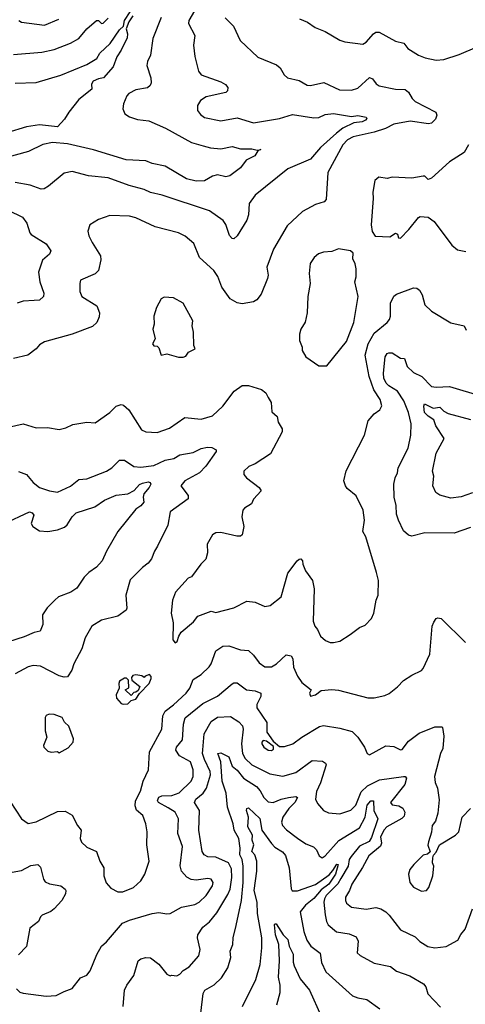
# Model space of a CAD drawing. Extents: x 1246230 to 1426786, y 660032 to 763141.
# Tile 516 of 566: x 1360683 to 1363413, y 733489 to 739521. Entities that reach past the tile are written whole.
import ezdxf

# ---------------------------------------------------------------- set-up
doc = ezdxf.new("R2010")
doc.units = 0

msp = doc.modelspace()

# ---------------------------------------------------------------- linework, layer by layer
at = {"layer": '0CON10XD'}
for points in [[(1361753.5, 739575), (1361719.4, 739515), (1361716.8, 739496.8), (1361756.9, 739425), (1361747.1, 739365), (1361755.6, 739295.6), (1361778, 739205), (1361795, 739183.1), (1361915, 739140), (1361944.5, 739124.5), (1361957.1, 739105), (1361955.7, 739085), (1361945.9, 739074.1), (1361825, 739049.2), (1361790.8, 739025), (1361772, 738995), (1361772, 738965), (1361790.3, 738940.3), (1361815, 738922), (1361915, 738901.1), (1362015, 738920.6), (1362115, 738889.6), (1362275, 738914.6), (1362355, 738940.4), (1362485, 738919.1), (1362515, 738922.7), (1362555, 738940.9), (1362605, 738946.8), (1362715, 738928.2), (1362755, 738934.3), (1362805, 738923.8), (1362809.4, 738915), (1362801.4, 738905), (1362780, 738895), (1362730.3, 738889.7), (1362662.7, 738857.3), (1362624.4, 738825.6), (1362525, 738737.8), (1362465, 738667.3), (1362325, 738608.1), (1362125.6, 738445), (1362089.4, 738395), (1362084.4, 738325), (1362075, 738293.3), (1362015, 738196), (1361995, 738178), (1361985, 738180), (1361968, 738198), (1361945.3, 738265.3), (1361930.2, 738290.2), (1361845, 738350), (1361555, 738446.8), (1361485, 738462.2), (1361445, 738481.5), (1361354.2, 738505), (1361225, 738552.5), (1361105, 738564.2), (1361005, 738591.9), (1360955, 738580.8), (1360859.8, 738500.2), (1360832.5, 738485), (1360815, 738483.1), (1360747.6, 738507.6), (1360655, 738524.4)], [(1360655, 739132.9), (1360785, 739136.2), (1360935, 739181.8), (1361095, 739246.7), (1361155, 739282.2), (1361173.7, 739316.3), (1361238.3, 739375), (1361295, 739458.2), (1361318.1, 739481.9), (1361325, 739516.2), (1361360.3, 739569.8)], [(1361550.5, 739535), (1361498.2, 739405), (1361485.4, 739304.6), (1361465.6, 739265), (1361460.9, 739240.9), (1361486.9, 739165), (1361488.8, 739135), (1361483.2, 739116.8), (1361466.9, 739103.1), (1361395, 739091.9), (1361350.9, 739069.1), (1361339.2, 739055), (1361319.4, 739005), (1361314.4, 738975), (1361326.9, 738945), (1361355.8, 738925), (1361405, 738909.6), (1361475, 738900.8), (1361576.1, 738856.1), (1361735, 738768.7), (1361808, 738748), (1361851.2, 738735), (1361915, 738730), (1361985, 738744.5), (1362035, 738730.5), (1362105, 738730), (1362138.3, 738721.7), (1362160, 738725), (1362141.7, 738718.3), (1362122.6, 738687.4), (1362070.7, 738659.3), (1362035, 738612.9), (1361971.2, 738565), (1361945, 738558.5), (1361895, 738571.4), (1361865, 738561.9), (1361815, 738534.2), (1361765, 738530.8), (1361705, 738545.7), (1361575, 738622.7), (1361495, 738639.5), (1361455, 738656.8), (1361335, 738661.6), (1361135, 738724.2), (1360975, 738760.7), (1360885, 738768), (1360824.7, 738755.3), (1360737, 738713), (1360548.3, 738661.7)], [(1361375.4, 739545), (1361351.5, 739508.5), (1361335.6, 739465), (1361343.1, 739435), (1361340.7, 739409.3), (1361305.6, 739335), (1361277.6, 739292.4), (1361255, 739233.1), (1361197.1, 739165), (1361165, 739159.5), (1361133.4, 739145), (1361122.5, 739125), (1361124.6, 739095), (1361045, 739032.3), (1360983.3, 738955), (1360958.5, 738911.5), (1360915, 738865.3), (1360805, 738877.6), (1360725.3, 738864.7), (1360605, 738826.8)], [(1361941.5, 739531.5), (1361992, 739482), (1362034.4, 739394.4), (1362141.7, 739291.7), (1362256.2, 739245), (1362278, 739225), (1362302.7, 739182.7), (1362324.1, 739164.1), (1362395, 739147.5), (1362445, 739120), (1362465, 739118), (1362546.6, 739136.6), (1362641.4, 739091.4), (1362715, 739090), (1362755, 739100.6), (1362825, 739167.5), (1362845, 739158), (1362867.4, 739127.4), (1362885.4, 739115.4), (1362985, 739095.5), (1363045, 739094.2), (1363065, 739076), (1363087.3, 739037.3), (1363105, 739019.5), (1363231.2, 738955), (1363239.2, 738935), (1363229.1, 738910.9), (1363205, 738886.2), (1363187, 738883), (1363075, 738900), (1362975, 738881.5), (1362924, 738855), (1362855, 738831.6), (1362725, 738803.7), (1362690.8, 738785), (1362663.5, 738755), (1362571.1, 738585), (1362561.2, 738418.8), (1362547.5, 738405), (1362495, 738388), (1362414.5, 738345.5), (1362322.4, 738257.6), (1362238.2, 738115), (1362197.8, 738005), (1362205.7, 737955), (1362202, 737935), (1362161.3, 737838.7), (1362135.6, 737804.4), (1362115, 737792.5), (1362045, 737780), (1362015, 737786), (1361971.7, 737811.7), (1361921.7, 737881.7), (1361897.5, 737947.5), (1361873.1, 737985), (1361784.6, 738064.6), (1361748.9, 738148.9), (1361696, 738195), (1361655.4, 738215.4), (1361512.3, 738252.3), (1361395, 738306.7), (1361355, 738316.5), (1361235, 738320.6), (1361165, 738296), (1361113.3, 738265), (1361101.2, 738225), (1361106.1, 738196.1), (1361126.2, 738155), (1361178, 738075), (1361180.7, 738049.3), (1361166, 737985), (1361145.6, 737964.4), (1361055, 737925.8), (1361050.8, 737905), (1361052, 737855), (1361063.8, 737825), (1361155, 737768.8), (1361171.4, 737725), (1361170.3, 737699.7), (1361155, 737666.2), (1361129.7, 737640.3), (1361005.4, 737594.6), (1360835, 737547.5), (1360805, 737528.8), (1360785, 737504), (1360733.3, 737465), (1360644.2, 737445.8)], [(1360645, 739306.7), (1360818.6, 739321.4), (1360895, 739338.8), (1360995, 739376.2), (1361045, 739405.6), (1361093.8, 739465), (1361153.3, 739515), (1361165, 739516), (1361185, 739497.5), (1361195, 739500), (1361225, 739530)], [(1360678.8, 739515), (1360693.3, 739505), (1360835, 739486.7), (1360923.8, 739525)], [(1362396.6, 739526.6), (1362445.5, 739505.5), (1362492.6, 739472.6), (1362555, 739449.2), (1362645, 739395.8), (1362675, 739385.8), (1362785, 739371.4), (1362805, 739382.5), (1362850, 739435), (1362865, 739444.2), (1362885, 739444.3), (1362985, 739390), (1363036.1, 739376.1), (1363060, 739345), (1363125, 739304.2), (1363167.4, 739287.4), (1363233.6, 739273.6), (1363282.1, 739277.9), (1363375, 739307.5), (1363485, 739353.8)], [(1363432, 738755), (1363405, 738706.7), (1363315, 738650), (1363205, 738550), (1363185, 738542.5), (1363165, 738562.5), (1363155, 738563.3), (1363085, 738550.8), (1362965, 738556), (1362935, 738548.8), (1362883.6, 738556.4), (1362857.5, 738535), (1362846.2, 738465), (1362848.8, 738425), (1362836.7, 738265), (1362843, 738223), (1362860, 738195), (1362949.5, 738190.5), (1362985, 738212.5), (1362997, 738207), (1363003.6, 738183.6), (1363015, 738183.3), (1363067.5, 738235), (1363125, 738310), (1363136.1, 738316.1), (1363185, 738311.2), (1363222, 738285), (1363329.5, 738139.5), (1363365, 738110), (1363415, 738100)], [(1360613.1, 738353.1), (1360700.8, 738310.8), (1360726.7, 738275), (1360745.7, 738215.7), (1360754.2, 738205), (1360845, 738147.7), (1360873.5, 738105), (1360865.4, 738084.6), (1360823, 738047), (1360798, 737975), (1360805.6, 737915), (1360830.9, 737845), (1360829.2, 737825), (1360805, 737801.8), (1360770.8, 737800.8), (1360705, 737797.3), (1360668, 737785)], [(1362515, 737400), (1362565, 737400.6), (1362685, 737550), (1362730, 737665), (1362757.1, 737825), (1362736.2, 737915), (1362743.3, 737945), (1362743.3, 737995), (1362738.8, 738025), (1362723.8, 738055), (1362725, 738090), (1362710, 738105), (1362635, 738118), (1362595, 738100), (1362545, 738095.8), (1362514.4, 738085.6), (1362486.2, 738065), (1362462.1, 738027.9), (1362455.7, 737965), (1362462.2, 737905), (1362448.1, 737825), (1362443.1, 737725), (1362431.3, 737668.7), (1362404.3, 737625), (1362398, 737595), (1362398, 737555), (1362413.3, 737515), (1362413.8, 737495), (1362435, 737456.2), (1362515, 737400)], [(1360704.6, 737045.4), (1360785, 737021.4), (1360852.7, 737022.7), (1360925, 737010), (1360965, 737020.8), (1361008.3, 737041.7), (1361095, 737054.4), (1361145, 737051.4), (1361235, 737114.3), (1361275, 737152.5), (1361305, 737162.9), (1361318.7, 737158.7), (1361351.1, 737131.1), (1361428.6, 737008.6), (1361455, 736996.5), (1361525, 736991.9), (1361600.8, 737019.2), (1361695, 737084.5), (1361795, 737074.5), (1361865, 737094.4), (1361927.8, 737152.2), (1361996, 737245), (1362045, 737279.2), (1362085, 737280), (1362163.3, 737255), (1362190, 737235), (1362205.5, 737205.5), (1362222.5, 737175), (1362228.3, 737118.3), (1362260.7, 737090.7), (1362266.2, 737055), (1362290.8, 737015), (1362290.8, 736995), (1362219.2, 736860.8), (1362125, 736799.2), (1362085.9, 736784.1), (1362056.7, 736755), (1362056.7, 736735), (1362072, 736715), (1362150, 736655), (1362162.5, 736635), (1362115.9, 736584.1), (1362103.8, 736555), (1362060.9, 736529.1), (1362050, 736515), (1362044.2, 736475), (1362055.5, 736415), (1362046, 736365), (1362035, 736356.7), (1362013.9, 736356.1), (1361915, 736380), (1361885, 736377.5), (1361863.8, 736365), (1361831.7, 736308.3), (1361834.4, 736255), (1361824, 736215), (1361792, 736185), (1361735, 736106.7), (1361715, 736100), (1361637.1, 736012.9), (1361620, 735965), (1361611.4, 735885), (1361624, 735825), (1361621.7, 735721.7), (1361635, 735702.5), (1361648.3, 735711.7), (1361657.5, 735745), (1361672.3, 735767.7), (1361747.6, 735832.4), (1361775, 735866.2), (1361856.7, 735896.7), (1361885, 735890), (1361995, 735916.9), (1362075, 735958), (1362125, 735951.4), (1362185, 735926.2), (1362217.3, 735932.7), (1362283.8, 735985), (1362325, 736130), (1362383.3, 736205), (1362395, 736216.7), (1362405, 736217.5), (1362416.4, 736206.4), (1362416.7, 736185), (1362433.8, 736145), (1362477.5, 736085), (1362487.1, 736035), (1362480, 735835), (1362490.8, 735805), (1362507.5, 735785), (1362526.2, 735745), (1362557.3, 735717.3), (1362585, 735706.2), (1362605, 735706), (1362645, 735714), (1362706.7, 735755), (1362765, 735796.2), (1362798.8, 735811.2), (1362837.3, 735852.7), (1362853.3, 735885), (1362866.7, 735965), (1362878.8, 735995), (1362880, 736085), (1362868.8, 736135), (1362803.2, 736353.2), (1362786, 736385), (1362795.6, 736455), (1362786.2, 736516.2), (1362745, 736604), (1362689.7, 736649.7), (1362678, 736665), (1362668.8, 736695), (1362682.1, 736757.9), (1362794.2, 736975), (1362817.3, 737062.7), (1362855, 737106.2), (1362888.7, 737131.3), (1362901.9, 737155), (1362890.6, 737195), (1362852.8, 737252.8), (1362824.3, 737335), (1362799, 737465), (1362816.7, 737535), (1362855, 737600.4), (1362933.5, 737665), (1362947.5, 737685), (1362953.5, 737705), (1362955.4, 737784.6), (1362975, 737826.2), (1362991.3, 737838.7), (1363095, 737877.5), (1363115.8, 737875.8), (1363133, 737863), (1363147.5, 737835), (1363165, 737773.3), (1363205, 737736), (1363325, 737664), (1363406, 737646), (1363417.8, 737617.8)], [(1361685, 737452.5), (1361700, 737460), (1361717, 737483), (1361757.5, 737505), (1361750, 737525), (1361747.3, 737607.3), (1361738.8, 737645), (1361743.3, 737675), (1361685, 737783.3), (1361625, 737816), (1361568.3, 737821.7), (1361550, 737810), (1361522, 737758), (1361503.8, 737705), (1361506.1, 737656.1), (1361498.8, 737625), (1361512.5, 737565), (1361497.5, 737535), (1361505, 737522.5), (1361525, 737520), (1361535, 737510), (1361550, 737465), (1361585, 737473.3), (1361655, 737452.5), (1361685, 737452.5)], [(1363445, 736409.2), (1363345, 736374.4), (1363165, 736376.9), (1363085, 736355.8), (1363065, 736362), (1363035, 736388.8), (1363002.9, 736455), (1362991.7, 736491.7), (1362989.4, 736545), (1362976.7, 736595), (1362975.5, 736674.5), (1362982.5, 736715), (1362997.5, 736745), (1363000.8, 736775), (1363063.6, 736895), (1363080, 736975), (1363080.9, 737045), (1363064.8, 737115), (1363035.7, 737185), (1362998.2, 737245), (1362945, 737278.1), (1362928.8, 737295), (1362914.5, 737325), (1362911.7, 737355), (1362921.9, 737455), (1362934.5, 737475.5), (1362945, 737480.8), (1362965, 737479.2), (1363015, 737448), (1363040, 737445), (1363056.5, 737396.5), (1363095, 737360), (1363146, 737335), (1363205, 737273.6), (1363235, 737268.8), (1363315, 737274.6), (1363513.9, 737213.9)], [(1363457.4, 736622.6), (1363386.7, 736596.7), (1363325, 736589.2), (1363257.1, 736607.1), (1363232.5, 736625), (1363214.6, 736664.6), (1363220, 736725), (1363212, 736755), (1363234.2, 736865), (1363284, 736955), (1363231.9, 737031.9), (1363220.1, 737070.1), (1363185, 737091.4), (1363162.6, 737115), (1363157.8, 737152.2), (1363162.7, 737167.3), (1363215, 737140), (1363256.6, 737146.6), (1363282.1, 737122.1), (1363308.3, 737108.3), (1363445, 737071.2)], [(1360615, 737025.4), (1360704.6, 737045.4)], [(1361665, 736854.5), (1361745, 736869.2), (1361795, 736894.5), (1361833, 736903), (1361859.7, 736899.7), (1361887.5, 736885), (1361886.7, 736875), (1361823.5, 736785), (1361785.3, 736744.7), (1361695, 736695.5), (1361670, 736665), (1361715, 736606.7), (1361715.7, 736585), (1361604.2, 736505), (1361590, 736425), (1361528, 736295), (1361508, 736265), (1361491.2, 736218.8), (1361469.7, 736190.3), (1361435, 736164), (1361360.8, 736089.2), (1361333.5, 735995), (1361340, 735915), (1361335.8, 735904.2), (1361285, 735867.1), (1361185, 735842.9), (1361125, 735806.2), (1361085, 735733.3), (1361063.7, 735666.3), (1361014.5, 735575), (1361001.9, 735535), (1360975.5, 735494.5), (1360955, 735492.7), (1360925, 735501.2), (1360810.4, 735560.4), (1360765, 735564.6), (1360735, 735555.5), (1360655, 735512.7)], [(1360675, 736752.7), (1360724.5, 736734.5), (1360766, 736685), (1360805, 736654.4), (1360865, 736634.3), (1360915, 736626), (1360995, 736662.5), (1361045.4, 736704.6), (1361095, 736707.8), (1361215, 736754.4), (1361247.5, 736775), (1361295, 736821.5), (1361325, 736821.5), (1361383, 736783), (1361425, 736779.5), (1361505, 736790.3), (1361575, 736822.3), (1361626.8, 736833.2), (1361665, 736854.5)], [(1360585, 736432.9), (1360743.4, 736506.6), (1360760.2, 736500.2), (1360768.8, 736485), (1360752.7, 736435), (1360763.6, 736415), (1360805, 736390.2), (1360854.8, 736385.2), (1360915, 736395.3), (1360957.8, 736412.2), (1360974.8, 736425.2), (1361005, 736476), (1361029.7, 736500.3), (1361144.1, 736535.9), (1361202.9, 736577.1), (1361275, 736607.1), (1361344.6, 736615.4), (1361385, 736636.5), (1361417.2, 736672.8), (1361435, 736682.1), (1361470.3, 736690.3), (1361481.5, 736685), (1361486, 736675), (1361476.5, 736655), (1361443.4, 736616.6), (1361439.3, 736595), (1361443.9, 736565), (1361425, 736543.3), (1361395, 736522.7), (1361284.8, 736385.2), (1361214.4, 736265), (1361188.1, 736205), (1361152.9, 736167.1), (1361107.1, 736135), (1361077.5, 736105), (1361032.3, 736037.7), (1360997.2, 736012.8), (1360921.2, 735985), (1360897.5, 735965), (1360851.7, 735918.3), (1360823.1, 735875), (1360824, 735815), (1360808.8, 735775), (1360772.6, 735767.4), (1360710.6, 735739.4), (1360615, 735710)], [(1360625, 734732), (1360693.8, 734625), (1360735, 734596.2), (1360785, 734605.7), (1360915, 734670.8), (1360962.7, 734672.7), (1361005, 734647.5), (1361037.1, 734585), (1361060, 734555), (1361054.4, 734505), (1361061.7, 734481.7), (1361095, 734451.4), (1361154.5, 734424.5), (1361173.8, 734365), (1361198, 734325), (1361198.6, 734275), (1361213, 734233), (1361241.2, 734201.2), (1361285, 734178), (1361315, 734178.6), (1361381.2, 734205), (1361425, 734246), (1361450.6, 734285), (1361475.6, 734365), (1361461.4, 734465), (1361464.4, 734544.4), (1361456, 734594), (1361436.9, 734645), (1361398.3, 734678.3), (1361390.7, 734705), (1361392, 734735), (1361423.5, 734795), (1361438.5, 734855), (1361472.9, 734925), (1361478.5, 735035), (1361553.8, 735175), (1361559.7, 735255), (1361573.2, 735285), (1361625, 735323.2), (1361702.2, 735395), (1361724.5, 735425), (1361745, 735478.1), (1361795, 735508.5), (1361843.4, 735556.6), (1361855.5, 735575), (1361884.5, 735655), (1361927.7, 735682.3), (1361965, 735685.4), (1362035, 735659.5), (1362085, 735656.9), (1362115, 735628.6), (1362150.2, 735580.2), (1362185, 735556.9), (1362225, 735555.6), (1362256.7, 735575), (1362315, 735628.9), (1362345, 735624.3), (1362355.3, 735605.3), (1362360.4, 735555), (1362385, 735498), (1362410.9, 735460.9), (1362467.5, 735415), (1362457.5, 735395), (1362465, 735377.5), (1362495, 735383.8), (1362529.5, 735410.5), (1362595, 735417.5), (1362635, 735413.8), (1362816.3, 735366.3), (1362855, 735366.2), (1362919.8, 735380.2), (1362946.4, 735393.6), (1362996.4, 735433.6), (1363035, 735472.5), (1363085, 735505.6), (1363145, 735534.2), (1363153.8, 735545), (1363196.1, 735633.9), (1363209.2, 735805), (1363219.5, 735830.5), (1363235, 735852.5), (1363245, 735856.7), (1363265, 735853.3), (1363414.2, 735705)], [(1360662.7, 733582.7), (1360685, 733563.8), (1360705, 733557.5), (1360845, 733539.5), (1360906.6, 733543.4), (1360955, 733568.1), (1361005, 733584.5), (1361055, 733650), (1361095, 733668), (1361115, 733693.8), (1361155, 733793.3), (1361184.2, 733845), (1361215, 733872), (1361313.5, 733986.5), (1361355.4, 734004.6), (1361495, 734045.6), (1361535, 734051.4), (1361585, 734042.5), (1361604.2, 734045.8), (1361675, 734084.4), (1361755, 734099.6), (1361782.2, 734115), (1361824.5, 734155), (1361864.4, 734215), (1361868.6, 734235), (1361855, 734255.6), (1361835, 734260), (1361765, 734250), (1361734.2, 734254.2), (1361707.8, 734267.8), (1361673.5, 734305), (1361666.1, 734336.1), (1361681.4, 734455), (1361652.8, 734535), (1361656.9, 734625), (1361636.4, 734665), (1361592.9, 734692.9), (1361534, 734725), (1361527.1, 734737.1), (1361535, 734758.1), (1361553.9, 734766.1), (1361615, 734767.4), (1361660, 734785), (1361733.6, 734855), (1361746.6, 734885), (1361745.4, 734924.6), (1361729.6, 734975), (1361661, 735011), (1361638.8, 735045), (1361642.9, 735065), (1361681.2, 735108.8), (1361686.7, 735205), (1361697.1, 735242.9), (1361805, 735331.3), (1361895, 735376.7), (1361985, 735452.5), (1361995, 735458.5), (1362015, 735458.1), (1362072, 735415), (1362125, 735410), (1362160.8, 735395), (1362160.4, 735375), (1362135.8, 735325), (1362136.5, 735305), (1362196.9, 735215), (1362196.6, 735155), (1362235, 735101.4), (1362275, 735067.8), (1362305, 735068.2), (1362355.8, 735085), (1362410.6, 735125), (1362519.9, 735190.1), (1362545, 735196.4), (1362645, 735180), (1362719.5, 735159.5), (1362754.4, 735125), (1362795, 735063.8), (1362812.5, 735025), (1362825, 735018), (1362925, 735072.9), (1362975, 735068.6), (1363015, 735047.5), (1363025, 735050), (1363065, 735100.8), (1363130.3, 735149.7), (1363225, 735188), (1363268, 735188), (1363273.6, 735183.6), (1363281.7, 735131.7), (1363275.6, 735055), (1363260.4, 735025), (1363224.3, 734884.3), (1363227.7, 734847.7), (1363243, 734813), (1363252.3, 734742.3), (1363245, 734660), (1363229.1, 734610.9), (1363210, 734585), (1363206.6, 734543.4), (1363187.5, 734485), (1363183.9, 734463.9), (1363197.5, 734422.5), (1363181.7, 734408.3), (1363155, 734402.5), (1363096.7, 734345), (1363073.3, 734315), (1363063.9, 734286.1), (1363072, 734235), (1363096.1, 734206.1), (1363145, 734181.2), (1363175, 734186.7), (1363188.8, 734205), (1363213.8, 734275), (1363220, 734335), (1363212.5, 734355), (1363213, 734387), (1363217.5, 734402.5), (1363235, 734420), (1363254.2, 734465.8), (1363353.3, 734525), (1363373.8, 734545), (1363394, 734635), (1363445, 734687.5)], [(1361317, 735327), (1361345, 735330), (1361365, 735350), (1361395, 735357.5), (1361416.7, 735393.3), (1361476.2, 735455), (1361487.5, 735485), (1361487.5, 735497.5), (1361478.3, 735508.3), (1361451.7, 735498.3), (1361445, 735490), (1361431.7, 735501.7), (1361395, 735507.5), (1361377, 735503), (1361368.3, 735491.7), (1361370, 735475), (1361420, 735435), (1361408.3, 735411.7), (1361395, 735400), (1361381.7, 735398.3), (1361365, 735380), (1361330, 735415), (1361351.7, 735428.3), (1361350, 735475), (1361337, 735487), (1361325, 735487.5), (1361295, 735467.5), (1361290, 735455), (1361292.5, 735425), (1361273.8, 735385), (1361276.7, 735365), (1361305, 735332.5), (1361317, 735327)], [(1360925, 735030), (1360979.5, 735060.5), (1361011.2, 735095), (1361013.3, 735115), (1360983.6, 735193.6), (1360957.7, 735217.7), (1360943.3, 735245), (1360894.2, 735264.2), (1360863.2, 735266.8), (1360845, 735258.8), (1360838.8, 735245), (1360840, 735165), (1360850, 735125), (1360828.8, 735075), (1360831.2, 735065), (1360855, 735040), (1360875, 735033.3), (1360915, 735037.5), (1360925, 735030)], [(1361316.7, 733475), (1361325.4, 733574.6), (1361339.5, 733605), (1361382.5, 733665), (1361409.2, 733755), (1361425, 733767.1), (1361455, 733775.6), (1361485, 733772.9), (1361535.4, 733735.4), (1361585, 733673.3), (1361605, 733663.8), (1361613.6, 733666.4), (1361645.9, 733664.1), (1361665, 733673.3), (1361683.8, 733695), (1361720.9, 733719.1), (1361780, 733785), (1361788.9, 733825), (1361772.7, 733895), (1361774.5, 733915), (1361805, 733961.9), (1361845, 733994.5), (1361890.2, 734049.8), (1361958, 734162), (1361972, 734195), (1361983.1, 734265), (1361979.6, 734319.6), (1361961.8, 734355), (1361885, 734390.7), (1361835, 734391.8), (1361814, 734404), (1361801.8, 734425), (1361779.6, 734555), (1361783.5, 734675), (1361754.6, 734725), (1361761.5, 734745), (1361806.8, 734783.2), (1361827.6, 734812.4), (1361851.8, 734895), (1361849.3, 734915), (1361815, 734988.1), (1361803.7, 735025), (1361805, 735047.5), (1361813.3, 735145), (1361855, 735220.4), (1361895, 735248.2), (1361975, 735252.5), (1362025, 735218.9), (1362047, 735195), (1362051.7, 735175), (1362042.7, 735085), (1362048.3, 735025), (1362063.8, 734995), (1362105, 734955.3), (1362215, 734899.7), (1362295, 734885.4), (1362375, 734909.7), (1362475, 734982.5), (1362537.3, 734977.3), (1362556.5, 734965), (1362560, 734955), (1362526.1, 734845), (1362501.4, 734791.4), (1362495.7, 734745), (1362507.9, 734717.9), (1362543.8, 734675), (1362575, 734661.1), (1362645, 734656.2), (1362712.1, 734677.9), (1362741.7, 734708.3), (1362775, 734790.9), (1362812.9, 734827.1), (1362886.7, 734863.3), (1363035, 734883.4), (1363045, 734883.5), (1363051.5, 734875), (1363042.5, 734835), (1362953.5, 734725), (1362965, 734710.5), (1363005, 734704.7), (1363029.6, 734689.6), (1363041.6, 734665), (1363038.2, 734641.8), (1363023, 734627), (1362932.7, 734575), (1362915, 734557.7), (1362893, 734515), (1362899, 734475), (1362893.4, 734456.6), (1362820.9, 734399.1), (1362783.5, 734326.5), (1362718.6, 734225), (1362703.3, 734185), (1362679.1, 734145), (1362678.2, 734125), (1362685, 734108), (1362715, 734084.5), (1362805, 734072.5), (1362865, 734081.9), (1362895, 734072.7), (1362925, 734054.5), (1362946.7, 734035), (1363015, 733945.8), (1363105, 733901.4), (1363135, 733873.1), (1363182.2, 733842.2), (1363225, 733834.3), (1363295, 733842), (1363367.5, 733882.5), (1363385, 733916), (1363411.7, 733948.3), (1363456.1, 734073.9)], [(1362225, 735044.2), (1362237.7, 735052.3), (1362237.1, 735067.1), (1362195, 735100), (1362173.8, 735105), (1362165.8, 735095), (1362166.9, 735085), (1362178.6, 735065), (1362205, 735045.7), (1362225, 735044.2)], [(1361793.5, 733435), (1361807.5, 733555), (1361817.5, 733575), (1361875, 733608.6), (1361919.3, 733650.7), (1361958.7, 733711.3), (1361975.5, 733775), (1361972.1, 733815), (1361989.5, 733855), (1361990, 733895), (1362009.2, 733970.8), (1362042.2, 734125), (1362051.7, 734235), (1362051.7, 734335), (1362045.2, 734375), (1362030.7, 734405), (1362033.2, 734445), (1362025.3, 734505.2), (1361996.2, 734555), (1361991.2, 734595), (1361956.9, 734696.9), (1361948.2, 734781.8), (1361923.3, 734855), (1361914.9, 734974.9), (1361896.9, 735025), (1361915, 735028.4), (1361964, 735004), (1361985, 734947.1), (1362015, 734922.5), (1362054.2, 734874.2), (1362133.6, 734823.6), (1362157.1, 734797.1), (1362178.8, 734755), (1362205, 734729.6), (1362235, 734725.4), (1362285, 734745.3), (1362330, 734755), (1362375, 734762), (1362385.6, 734755), (1362368.9, 734725), (1362332.2, 734687.8), (1362294.8, 734635), (1362286.5, 734605), (1362293.1, 734585), (1362317.5, 734557.5), (1362385, 734505.8), (1362435, 734472.3), (1362482.4, 734452.4), (1362501.2, 734435), (1362517.7, 734397.7), (1362535, 734386.2), (1362555, 734399.2), (1362638, 734492), (1362765, 734569.1), (1362799.5, 734635), (1362811, 734709), (1362835, 734735.3), (1362850, 734735), (1362852.7, 734675), (1362876.8, 734625), (1362838.6, 734511.4), (1362823, 734487), (1362765, 734458.1), (1362713.2, 734395), (1362701.9, 734375), (1362695.9, 734335), (1362649.9, 734260.1), (1362632.6, 734227.4), (1362560, 734155), (1362549.5, 734135), (1362545.4, 734115), (1362553.6, 734036.4), (1362562.1, 733995), (1362572.5, 733975), (1362623.2, 733933.2), (1362700.5, 733920.5), (1362745, 733901.4), (1362755.5, 733875), (1362750.8, 733805), (1362768, 733788), (1362855, 733740), (1362955, 733720), (1362990.7, 733690.7), (1363073, 733663), (1363155.8, 733615), (1363170.6, 733595), (1363183.7, 733553.7), (1363261.1, 733471.1)], [(1362047.1, 733475), (1362129.3, 733640.7), (1362156.5, 733733.5), (1362165.9, 733835), (1362166.6, 733895), (1362140, 734045), (1362137.8, 734115), (1362119.4, 734185), (1362136, 734305), (1362135.2, 734364.8), (1362123.3, 734405), (1362106.1, 734425), (1362117.7, 734465), (1362107.1, 734495), (1362109, 734525), (1362080, 734575), (1362084.4, 734634.4), (1362072, 734675), (1362075, 734688), (1362085, 734691.9), (1362155, 734627.5), (1362166.8, 734555), (1362225, 734472.9), (1362245, 734452.3), (1362293.5, 734423.5), (1362310.8, 734400.8), (1362333.9, 734323.9), (1362345.5, 734195.5), (1362352.9, 734182.9), (1362385, 734184.1), (1362495, 734222.7), (1362578.1, 734281.9), (1362601.8, 734308.2), (1362625, 734348.2), (1362633.8, 734345), (1362617.2, 734285), (1362577, 734225), (1362529.7, 734190.3), (1362485, 734137.5), (1362434.2, 734095.8), (1362400.4, 734055), (1362424.6, 733935), (1362442.1, 733882.1), (1362465.6, 733845), (1362522.8, 733802.8), (1362532.3, 733745), (1362558.1, 733688.1), (1362721.1, 733541.1), (1362755, 733527.8), (1362808.8, 733518.8), (1362890, 733460)], [(1360613.9, 734293.9), (1360695, 734308.6), (1360750.7, 734339.3), (1360795, 734344.3), (1360809.6, 734329.6), (1360829.6, 734255), (1360839.2, 734239.2), (1360865, 734227.5), (1360935, 734214), (1360962.5, 734195), (1360966.2, 734185), (1360963.8, 734165), (1360940.8, 734125), (1360895, 734073.1), (1360873.4, 734056.6), (1360820, 734035), (1360810, 734025), (1360798.6, 733995), (1360745.6, 733955), (1360725, 733843.8), (1360675, 733792.5)], [(1362257.7, 733485), (1362279.5, 733560.5), (1362279.2, 733605), (1362268.6, 733655), (1362273.8, 733755), (1362270.3, 733855), (1362250.5, 733915), (1362243.8, 733976.2), (1362245, 733982.5), (1362255, 733982), (1362297.3, 733915), (1362325.2, 733885), (1362333.2, 733845), (1362358.3, 733795), (1362357.7, 733747.7), (1362365, 733724.4), (1362401.8, 733645), (1362457.3, 733575), (1362529.5, 733415)]]:
    msp.add_lwpolyline(points, dxfattribs=at)

doc.saveas('drawing.dxf')
